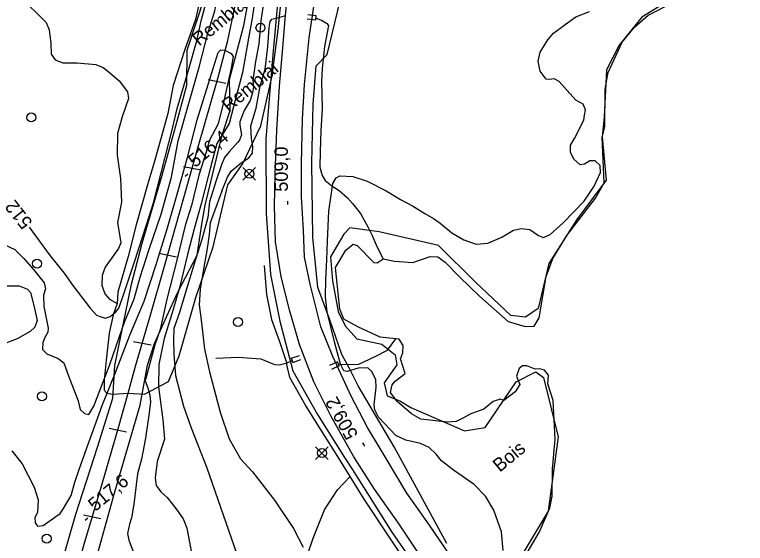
# Model space of a CAD drawing. Extents: x 347059 to 352153, y 6073752 to 6078601.
# Drawn here: x 347667.7 to 347911.6, y 6075672.7 to 6075849 of the extents above; entities that cross this region are included whole.
import ezdxf

# ---------------------------------------------------------------- set-up
doc = ezdxf.new("R2010")
doc.units = 0
for name, color, linetype in [('Level 1', 7, 'Continuous'), ('Level 2', 7, 'Continuous'), ('Level 21', 7, 'Continuous'), ('Level 23', 7, 'Continuous'), ('Level 26', 7, 'Continuous'), ('Level 27', 7, 'Continuous'), ('Level 3', 7, 'Continuous'), ('Level 36', 7, 'Continuous'), ('Level 4', 7, 'Continuous'), ('Level 44', 7, 'Continuous')]:
    doc.layers.add(name, color=color, linetype=linetype)

msp = doc.modelspace()

# ---------------------------------------------------------------- linework, layer by layer
at = {"layer": 'Level 1'}
for points in [[(347736.8, 6075790.13), (347738.71, 6075794.77), (347739.93, 6075796.85), (347743.33, 6075799.53), (347745.83, 6075801.19), (347747.08, 6075802.76), (347747.22, 6075805.01), (347746.74, 6075807.68), (347746.56, 6075811.94), (347748.28, 6075817.77), (347749.65, 6075825.17), (347751.28, 6075830.79), (347752.14, 6075838.3), (347752.68, 6075844.75), (347752.94, 6075846.7), (347753.57, 6075847.45), (347756.15, 6075848.16), (347757.77, 6075848.59), (347758.09, 6075848.68)], [(347736.8, 6075790.13), (347732.94, 6075779.6), (347732.57, 6075775.69), (347731.91, 6075771), (347730.67, 6075764.11), (347729.66, 6075757.41), (347729.25, 6075752.26), (347730.07, 6075746.26), (347731.06, 6075737.47), (347732.68, 6075729.87), (347736.31, 6075716.45), (347739.27, 6075707.54), (347743.1, 6075700.82), (347747.08, 6075696.5), (347754.47, 6075687.1), (347760.75, 6075677.59), (347763.97, 6075671.44)]]:
    msp.add_lwpolyline(points, dxfattribs=at)
at = {"layer": 'Level 2'}
for points in [[(347697.25, 6075726.58), (347699.41, 6075732.35), (347702.6, 6075741.37), (347704.39, 6075746.44), (347707.54, 6075754.23), (347709.61, 6075761.39), (347712.54, 6075770.73), (347716.57, 6075782.44), (347720.08, 6075794.78), (347722.26, 6075806.96), (347725.88, 6075819.8), (347729.26, 6075831.5), (347732.26, 6075843.16), (347734.54, 6075850.23), (347735.88, 6075856.66), (347737.06, 6075866.01), (347738.03, 6075874.65), (347738.37, 6075887.43), (347737.56, 6075902.72), (347736.85, 6075911.29), (347735.12, 6075923.82), (347733.36, 6075935.26), (347732.05, 6075945.2)], [(347672.56, 6075778.15), (347679.48, 6075768.51), (347684.2, 6075762.82), (347687.15, 6075758.61), (347692.94, 6075751.14), (347695.05, 6075748.76), (347696.25, 6075748.28), (347697.92, 6075747.77), (347699.54, 6075748.34), (347701.51, 6075749.85), (347702.43, 6075751.13), (347703.85, 6075755.22), (347707.7, 6075766.53), (347711.64, 6075778.85), (347714.03, 6075786.29), (347720.52, 6075811.5), (347721.91, 6075817.71), (347725.76, 6075830.48), (347728.44, 6075840.29), (347730.07, 6075847.36), (347731.87, 6075854.04), (347733.44, 6075862.14), (347734.71, 6075871.57), (347734.92, 6075876.26)], [(347748.68, 6075859.26), (347746.93, 6075847.85), (347745.79, 6075841.18), (347743.74, 6075829.65), (347742.05, 6075823.33), (347740.01, 6075815.65), (347739.28, 6075812.66), (347737.39, 6075809.63), (347735.22, 6075805.97), (347733.42, 6075799.3), (347729.96, 6075785.93), (347727.64, 6075777.62), (347725.43, 6075769.02), (347722.81, 6075758.34), (347720.62, 6075750.68), (347717.59, 6075740.98), (347715.81, 6075732.34)], [(347751.19, 6075855.91), (347749.82, 6075846.92), (347749.18, 6075839.32), (347748.1, 6075833.37), (347747.14, 6075827.12), (347747.45, 6075824.97), (347747.03, 6075822.9), (347746.35, 6075820.33), (347744.28, 6075817.02), (347742.89, 6075813.21), (347742.86, 6075812.12), (347743.36, 6075808.94), (347742.75, 6075807.1), (347742.02, 6075806.37), (347739.24, 6075803.27), (347737.75, 6075801.37), (347736.71, 6075798.91), (347734.87, 6075793.39), (347732.68, 6075786.52), (347732.12, 6075781.39), (347730.18, 6075774.06), (347728.01, 6075767.34), (347724.59, 6075755.98), (347722.75, 6075749.66), (347720.86, 6075744.37), (347720.72, 6075740.66)], [(347856.47, 6075798.91), (347854.37, 6075800.79), (347853.2, 6075803.17), (347853.27, 6075805.5), (347854.58, 6075807.65), (347857.66, 6075813.81), (347857.89, 6075815.48), (347858.28, 6075817.27), (347857.43, 6075819.11), (347854.98, 6075820.44), (347852.13, 6075823.7), (347849.4, 6075826.67), (347847.72, 6075827.55), (347846.23, 6075827.4), (347845.13, 6075827.43), (347843.12, 6075830.17), (347842.4, 6075833.46), (347843.12, 6075836.47), (347845.64, 6075840.56), (347847.55, 6075842.8), (347851.43, 6075845.74), (347854.97, 6075848.27), (347859.55, 6075850.05)], [(347674.46, 6075681.3), (347674.5, 6075679.47), (347675.35, 6075678.45), (347677.19, 6075678.64), (347681.4, 6075681.59), (347682.86, 6075682.65), (347683.98, 6075684.25), (347686.59, 6075688.66), (347687.73, 6075693.06), (347689.23, 6075697.35), (347691.81, 6075704.53), (347693.48, 6075709.1), (347696.87, 6075718.67), (347701.33, 6075729.66), (347706.16, 6075742.15), (347710.95, 6075753.41), (347714.95, 6075765.62), (347718.66, 6075777.85), (347722.14, 6075789.88), (347725.41, 6075801.36), (347728.57, 6075813.93), (347732.78, 6075827.5), (347735.58, 6075836.32), (347736.55, 6075837.25), (347737.85, 6075837.13), (347740, 6075835.99), (347740.64, 6075835.06), (347739.98, 6075831.19), (347737.56, 6075820.29), (347735.66, 6075812.62), (347732.64, 6075806.94), (347731.63, 6075803.18), (347729.14, 6075795.41), (347726.73, 6075785.31), (347724.64, 6075778.67), (347721.9, 6075767.51), (347718.45, 6075754.16), (347716.24, 6075743.97), (347714.51, 6075738.83), (347712.32, 6075731.03), (347711.26, 6075726.84), (347712.13, 6075724.51), (347712.84, 6075722.04)], [(347830.74, 6075670.27), (347830.16, 6075676.49), (347827.61, 6075683.76), (347824.89, 6075688.35), (347821.07, 6075692.3), (347814.17, 6075697.05), (347810.13, 6075700.14), (347808.36, 6075702.43), (347806, 6075704.63), (347803.12, 6075706), (347798.3, 6075707.12), (347794.92, 6075708.61), (347789.18, 6075714.71), (347787.95, 6075717.17), (347787.66, 6075718.81), (347788.37, 6075724.75), (347788.24, 6075727.18), (347786.96, 6075730.01), (347785.61, 6075731.16), (347782.3, 6075731.1), (347778.67, 6075729.98), (347777.52, 6075730.23), (347776.48, 6075732.46), (347774.39, 6075739.83), (347771.97, 6075749.86), (347771.42, 6075754.89), (347771.6, 6075760.66), (347771.93, 6075767.22), (347772.15, 6075773.42), (347772.59, 6075783.41), (347773.32, 6075788.83), (347773.9, 6075792.65), (347775.04, 6075794.53), (347776.28, 6075795.29), (347780.51, 6075795.04), (347785.35, 6075793.42), (347791.73, 6075790.27), (347796.45, 6075787.34), (347800.5, 6075785.2), (347804.6, 6075782.7), (347807.45, 6075781.04), (347809.72, 6075779.44), (347813.6, 6075776.22), (347817.65, 6075773.94), (347821.7, 6075772.47), (347825.62, 6075772.76), (347830.29, 6075774.74), (347834.19, 6075777.16), (347836.82, 6075777.73), (347839.65, 6075777.39), (347842.55, 6075775.36), (347844.18, 6075774.7), (347846.47, 6075775.66), (347850.74, 6075779.58), (347857.75, 6075786.84), (347861.16, 6075791.8), (347863.21, 6075796.3), (347863.07, 6075798.73), (347861.45, 6075800.2), (347859.68, 6075800.22), (347857.89, 6075799.14), (347856.47, 6075798.91)], [(347660.52, 6075773.98), (347667.7, 6075770.62), (347670.7, 6075767.65), (347673.99, 6075763.99), (347677.57, 6075759.51), (347677.97, 6075757.58), (347677.33, 6075755.45), (347677.41, 6075751.66), (347678.84, 6075744.47), (347678.78, 6075743.09), (347677.81, 6075741.36), (347677.13, 6075739.6), (347676.99, 6075737.36), (347678.38, 6075735.85), (347682.17, 6075734.33), (347684.15, 6075732.9), (347685.63, 6075728.54), (347687.85, 6075722.8), (347688.84, 6075720.16), (347689.59, 6075717.32), (347690.99, 6075715.95), (347692.43, 6075715.64), (347694.14, 6075718.42), (347697.25, 6075726.58)], [(347663.55, 6075758.57), (347669.15, 6075758.55), (347671.95, 6075757.42), (347673.01, 6075756.3), (347674.06, 6075751.99), (347675.18, 6075746.94), (347674.46, 6075744.76), (347672.87, 6075743.31), (347668.49, 6075740.88), (347664.78, 6075739.42)], [(347720.72, 6075740.66), (347720.77, 6075735.77), (347721.33, 6075728.64), (347724.08, 6075718.39), (347726.55, 6075711.23), (347731.78, 6075697.82), (347741.84, 6075669.06)], [(347715.81, 6075732.34), (347715.69, 6075724.92), (347717.12, 6075713.86), (347717.75, 6075707.46), (347715.29, 6075699.97), (347714.62, 6075694.5), (347714.97, 6075691.99), (347716.51, 6075689.8), (347718.6, 6075687.93), (347721.46, 6075684.31), (347723.97, 6075680.79), (347725.15, 6075677.77), (347726.69, 6075669.46)], [(347712.84, 6075722.04), (347712.99, 6075719.77), (347712.5, 6075715.38), (347711.34, 6075707.78), (347710.01, 6075700.7), (347708.68, 6075695.88), (347707.5, 6075685.74), (347706.7, 6075681.23), (347706.07, 6075679.11), (347705.4, 6075675.9), (347705.77, 6075673.68), (347708.11, 6075667.64)], [(347666.74, 6075703.47), (347670.19, 6075699.15), (347674.18, 6075691.43), (347675.53, 6075687.23), (347675.34, 6075682.96), (347674.46, 6075681.3)]]:
    msp.add_lwpolyline(points, dxfattribs=at)
at = {"layer": 'Level 21'}
for points in [[(347808.18, 6075660.99), (347795.78, 6075679.43), (347787.78, 6075690.7), (347780.88, 6075701.57), (347773.18, 6075715.24), (347767.55, 6075726.58), (347762.81, 6075739), (347759.48, 6075750.05), (347756.59, 6075761.55), (347754.74, 6075773.18), (347754.47, 6075785.26), (347754.65, 6075795.75), (347755.19, 6075810.42), (347756.14, 6075825.13), (347757.15, 6075837.91), (347758.1, 6075848.82), (347759.39, 6075862.06), (347761.25, 6075874.73), (347762.22, 6075881.1), (347763.26, 6075892.69), (347764.23, 6075902.77), (347765.09, 6075916.77), (347765.92, 6075926.65), (347766.26, 6075938.68)], [(347814.71, 6075666.12), (347806.11, 6075678.71), (347798.62, 6075689.38), (347791.05, 6075702.1), (347785.46, 6075711.27), (347780, 6075721.71), (347773.85, 6075734.97), (347769.83, 6075744.89), (347766.32, 6075759.06), (347764.44, 6075768.16), (347764.1, 6075777.13), (347763.38, 6075788.23), (347763.44, 6075799.22), (347763.72, 6075814.19), (347764.47, 6075825.69), (347765.97, 6075841.26), (347768.41, 6075857.77)]]:
    msp.add_lwpolyline(points, dxfattribs=at)
at = {"layer": 'Level 23'}
for p, q in [((347732.28, 6075827.33), (347738.12, 6075826.2)), ((347723.99, 6075798.38), (347729.83, 6075797.25)), ((347715.85, 6075769.4), (347721.68, 6075768.27)), ((347707.38, 6075740.01), (347713.21, 6075738.88)), ((347699.23, 6075711.03), (347705.07, 6075709.9)), ((347690.66, 6075682.14), (347696.5, 6075681))]:
    msp.add_line(p, q, dxfattribs=at)
msp.add_lwpolyline([(347686.09, 6075655.26), (347691.07, 6075673.19), (347696.88, 6075692.53), (347702.4, 6075711.31), (347705.58, 6075722.8), (347708.05, 6075731.71), (347712.89, 6075748.39), (347717.73, 6075765.16), (347724.03, 6075787.62), (347728.91, 6075804.88), (347735.48, 6075827.73), (347738.83, 6075840.43), (347741.14, 6075851.55), (347743.04, 6075863.75), (347744.18, 6075877.72), (347744.72, 6075888.53), (347744.38, 6075901.15), (347743.54, 6075913.65), (347742.38, 6075922.47), (347739.98, 6075935.38), (347737.11, 6075947.87)], dxfattribs=at)
at = {"layer": 'Level 26'}
for p, q in [((347768.17, 6075847.13), (347765.32, 6075847.5)), ((347768.35, 6075848.58), (347765.49, 6075848.93)), ((347768.17, 6075847.13), (347768.35, 6075848.58)), ((347760.03, 6075734.41), (347762.75, 6075735.35)), ((347760.03, 6075734.41), (347760.53, 6075733.03)), ((347760.53, 6075733.03), (347763.25, 6075734.01)), ((347775.47, 6075733.17), (347772.83, 6075732.02)), ((347776.05, 6075731.83), (347775.47, 6075733.17)), ((347776.05, 6075731.83), (347773.41, 6075730.7))]:
    msp.add_line(p, q, dxfattribs=at)
at = {"layer": 'Level 27'}
for points in [[(347705.58, 6075722.8), (347711.07, 6075722.38), (347719.02, 6075726.65), (347722.6, 6075735.18), (347728.16, 6075754.66), (347733.94, 6075771.61), (347738.85, 6075792.23), (347743.69, 6075799.12), (347749.81, 6075811.96), (347753.6, 6075828.57), (347755.62, 6075843.89), (347756.83, 6075856.08), (347757.94, 6075869.17), (347759.3, 6075883.31), (347760.83, 6075893.79), (347762.03, 6075907.4), (347763.35, 6075918.39), (347763.98, 6075930.53), (347761.8, 6075934.49), (347758.09, 6075940.4)], [(347730.36, 6075858.02), (347728, 6075847.35), (347724.47, 6075837.34), (347720.63, 6075825.4), (347718.85, 6075815.99), (347714.49, 6075800.42), (347712.21, 6075793), (347708.28, 6075778.86), (347705.52, 6075768.3), (347702.09, 6075756.4), (347701.9, 6075752.64), (347700.56, 6075748.91), (347699.19, 6075742.73), (347698.27, 6075733.75), (347697.6, 6075727.12), (347697.59, 6075723.78), (347698.49, 6075722.74), (347700.42, 6075722.43), (347705.58, 6075722.8)]]:
    msp.add_lwpolyline(points, dxfattribs=at)
at = {"layer": 'Level 3'}
for p, q in [((347724.55, 6075795.09), (347725.47, 6075795.86)), ((347758.84, 6075785.63), (347758.84, 6075786.83)), ((347784.53, 6075705.1), (347783.94, 6075706.15)), ((347691.19, 6075680.37), (347692.11, 6075681.14))]:
    msp.add_line(p, q, dxfattribs=at)
at = {"layer": 'Level 36'}
for p, q in [((347748.11, 6075793.79), (347743.88, 6075798.02)), ((347743.88, 6075793.79), (347748.11, 6075798.02)), ((347772.38, 6075700.66), (347768.15, 6075704.89)), ((347768.15, 6075700.66), (347772.38, 6075704.89))]:
    msp.add_line(p, q, dxfattribs=at)
for centre in [(347749.74, 6075844.61), (347673.21, 6075814.71), (347746, 6075795.91), (347675.18, 6075765.95), (347742.23, 6075746.47), (347676.78, 6075721.69), (347770.27, 6075702.78), (347678.41, 6075674.25)]:
    msp.add_circle(centre, 1.5, dxfattribs=at)
at = {"layer": 'Level 4'}
for points in [[(347842.76, 6075747.93), (347845.1, 6075761.66), (347847.27, 6075767.63), (347852.03, 6075775.36), (347861.55, 6075787.8), (347864.47, 6075792.9), (347863.82, 6075808.16), (347864.73, 6075811.53), (347864.79, 6075824.2), (347865.78, 6075829.76), (347870.47, 6075839.87), (347874.6, 6075844.79), (347879.15, 6075848.85), (347887.31, 6075852.97), (347896.18, 6075855.72), (347900.71, 6075856.27), (347908.56, 6075858.45), (347912.95, 6075860.4)], [(347669.46, 6075855.13), (347678.18, 6075846.38), (347679.22, 6075843.93), (347679.81, 6075839.36), (347679.91, 6075835.8), (347681.15, 6075833.91), (347683.77, 6075832.97), (347688.58, 6075832.93), (347694.82, 6075832.37), (347697.28, 6075831.36), (347699.39, 6075829.69), (347702.53, 6075826.92), (347705.35, 6075823.28), (347705.71, 6075821), (347703.61, 6075814.88), (347702.01, 6075809.41), (347701.87, 6075802.16), (347703.03, 6075794.35), (347703.37, 6075786.45), (347702, 6075779.66), (347703.08, 6075772.92), (347702.36, 6075771.02), (347697.89, 6075764.75), (347696.86, 6075761.97), (347696.74, 6075758.83), (347697.75, 6075755.9), (347699.36, 6075754.1), (347701.9, 6075752.64)], [(347768.29, 6075847.86), (347770.32, 6075847.09), (347771.8, 6075846.16), (347772.43, 6075845.33), (347771.16, 6075838.33), (347770.32, 6075831), (347770.08, 6075826.69), (347770.38, 6075817.68), (347769.85, 6075810.24), (347769.7, 6075803.35), (347769.55, 6075798.13), (347770.28, 6075795.33), (347771.38, 6075793.7), (347773.57, 6075791.93), (347776.03, 6075790.39), (347778.74, 6075787.86), (347780.48, 6075786.01), (347783.09, 6075782.7), (347785.61, 6075778.25), (347787.03, 6075775.36), (347788.74, 6075771.42), (347790.66, 6075767.59)], [(347844.53, 6075730.43), (347842.97, 6075730.83), (347841.41, 6075730.79), (347838.69, 6075731.87), (347837.18, 6075731.87), (347836.09, 6075730.93), (347835.16, 6075728.38), (347836.34, 6075725.67), (347834.73, 6075723.22), (347830.96, 6075720.36), (347829.76, 6075720.78), (347827.45, 6075719.93), (347824.32, 6075717.47), (347819.99, 6075715.88), (347817.26, 6075714.37), (347815.09, 6075713.27), (347812.13, 6075713.08), (347803.21, 6075714.09), (347800.16, 6075715.88), (347795.39, 6075719.93), (347793.17, 6075722.96), (347793.74, 6075725.58), (347794.69, 6075726.78), (347797.99, 6075729.31), (347796.48, 6075734.25), (347797.2, 6075736.24), (347797.39, 6075738.68), (347796.07, 6075740.75), (347794.96, 6075740.87), (347789.67, 6075741.48), (347782.23, 6075744.83), (347777.6, 6075747.4), (347776.22, 6075750.78), (347774.74, 6075764.72), (347778.2, 6075770.43), (347780.73, 6075772.44), (347782, 6075772.02), (347787.62, 6075766.35), (347788.68, 6075766.19), (347790.66, 6075767.59), (347794.44, 6075766.73), (347800.54, 6075766.34), (347806.42, 6075768.35), (347808.94, 6075768.23), (347811.42, 6075766.41), (347816.21, 6075761.54), (347822.99, 6075755.05), (347826.69, 6075751.62), (347832.44, 6075746.68), (347838.04, 6075744.94), (347841.07, 6075745.12), (347842.76, 6075747.93)], [(347751.01, 6075765.33), (347751.79, 6075755.66), (347753.45, 6075747.35), (347756.12, 6075739.99), (347758.49, 6075732.63)], [(347775.78, 6075732.53), (347776.73, 6075732.29), (347782.59, 6075732.46), (347787.97, 6075735.03), (347792.18, 6075737.13), (347794.96, 6075740.87)], [(347734.8, 6075734.44), (347742.3, 6075734.73), (347749.86, 6075734.23), (347754.42, 6075732.37), (347755.88, 6075732.17), (347758.46, 6075732.79), (347760.26, 6075733.69)], [(347856.33, 6075582.3), (347845.85, 6075598.5), (347835.47, 6075613.42), (347822.26, 6075632.53), (347809.92, 6075650.18), (347800.64, 6075662.94), (347794, 6075672.81), (347784.4, 6075687.36), (347779.72, 6075694.91), (347775.88, 6075701.1), (347769.97, 6075710.47), (347764.72, 6075718.8), (347759.57, 6075727.99), (347758.46, 6075732.79)], [(347838.38, 6075668.99), (347842.91, 6075676.54), (347846.33, 6075684.5), (347847.12, 6075688.45), (347847.2, 6075697.57), (347848.06, 6075707.37), (347847.48, 6075720.26), (347845.62, 6075725.88), (347845.88, 6075728.77), (347844.53, 6075730.43)], [(347738.83, 6075615.39), (347741.15, 6075619.65), (347744.74, 6075625.7), (347746.18, 6075628.07), (347747.81, 6075636.67), (347749.37, 6075647.49), (347751.26, 6075651.47), (347754.51, 6075655.63), (347760.77, 6075661.24), (347765.36, 6075668.52), (347767.31, 6075674.38), (347771.14, 6075683.89), (347775.48, 6075690.51), (347779.72, 6075694.91)]]:
    msp.add_lwpolyline(points, dxfattribs=at)
at = {"layer": 'Level 44'}
for points in [[(347762.75, 6075955.72), (347762.02, 6075922.97), (347759.76, 6075894.99), (347756.61, 6075866.04), (347753.86, 6075835.73), (347751.57, 6075807.5), (347751.64, 6075782.63), (347753.12, 6075762.33), (347756.19, 6075746.73), (347760.49, 6075730.22), (347768.78, 6075715.6), (347777.74, 6075701.27), (347780.35, 6075697.37)], [(347693.84, 6075663.83), (347701.08, 6075689.87), (347709.6, 6075718.75), (347712, 6075732.12), (347714.41, 6075739.33), (347718.51, 6075748.44), (347722.2, 6075756.44), (347728.58, 6075768.73), (347730.24, 6075779.84), (347731.32, 6075785.46), (347737.11, 6075809.21), (347739.65, 6075816.99), (347739.38, 6075827.33), (347744.16, 6075845.33), (347747.01, 6075860.47), (347747.57, 6075884.98), (347747.14, 6075913.62), (347743.48, 6075934.95), (347743.47, 6075945.52)], [(347711.15, 6075938.76), (347724.34, 6075922.59), (347728.72, 6075929.98), (347730.13, 6075935.73), (347733.98, 6075936.01), (347735.72, 6075924.65), (347736.46, 6075908.65), (347737.58, 6075896.61), (347735.91, 6075881.11), (347733.63, 6075871.43), (347732.22, 6075865.68), (347731, 6075855.09), (347725.15, 6075837.04), (347725, 6075825.39), (347721.92, 6075813.82), (347716.78, 6075795.33), (347710.09, 6075772.62), (347706.42, 6075758.57), (347700.98, 6075731.95)], [(347916.19, 6075864.59), (347906.92, 6075860.73), (347886.83, 6075854.27), (347877.06, 6075848.16), (347869.5, 6075838.77), (347865.29, 6075830.6), (347864.51, 6075814.89)], [(347811.9, 6075672.62), (347794.35, 6075704.83), (347782.39, 6075725.15), (347779.42, 6075730.99), (347776.91, 6075735.68), (347772.84, 6075747.24), (347768.88, 6075757.96), (347767.25, 6075774.77), (347766.83, 6075799.56), (347767.36, 6075819.1), (347768.36, 6075831.95), (347771.99, 6075835.67), (347776.29, 6075853.63)], [(347864.51, 6075814.89), (347863.84, 6075808.24), (347865.12, 6075793.84), (347855.31, 6075780.7), (347845.95, 6075765.97), (347842.44, 6075750.95), (347838.22, 6075748.08), (347833.29, 6075748.71), (347821.54, 6075759.74), (347809.16, 6075772.06), (347789.32, 6075776.6), (347779.54, 6075777.93), (347777.58, 6075775.79), (347773.09, 6075768.28), (347773.78, 6075760.22), (347775.62, 6075749.94), (347777.96, 6075745.26), (347781.89, 6075740.86), (347790.25, 6075739.07), (347794.65, 6075735.55), (347795.21, 6075732.23), (347790.99, 6075726.17), (347792.06, 6075721.92), (347796.26, 6075720.21), (347799.97, 6075717.99), (347817.84, 6075710.24), (347824.79, 6075711.34), (347835.09, 6075726.58), (347841.7, 6075729.83), (347844.18, 6075728.01), (347849.05, 6075708.18), (347845.71, 6075683.42), (347836.37, 6075667.79)], [(347700.98, 6075731.95), (347700.39, 6075721.02), (347695.17, 6075704.61), (347688.04, 6075682.24), (347683.32, 6075666.02), (347679.89, 6075647.95), (347673.42, 6075635.35), (347662.7, 6075630.97), (347654.9, 6075632.86), (347651.1, 6075638.34), (347645.07, 6075652.24), (347641.1, 6075658.43), (347639.25, 6075668.58)], [(347780.35, 6075697.37), (347793.53, 6075676.35), (347822.31, 6075635.04)]]:
    msp.add_lwpolyline(points, dxfattribs=at)

# ---------------------------------------------------------------- texts
at = {"layer": 'Level 2'}
msp.add_text('512', height=4.5, rotation=128.2892, dxfattribs=at).set_placement((347673.88, 6075779.74))
at = {"layer": 'Level 27'}
for p in [(347729.26, 6075838.36), (347739.14, 6075816.28)]:
    msp.add_text('Remblai', height=4.5, rotation=39.568, dxfattribs=at).set_placement(p)
at = {"layer": 'Level 3'}
for s, rotation, p in [('516,4', 39.62, (347727.91, 6075797.8)), ('509,0', 90.0415, (347758.88, 6075789.95)), ('509,2', 119.2075, (347782.46, 6075708.9)), ('517,6', 39.62, (347694.55, 6075683.08))]:
    msp.add_text(s, height=4.5, rotation=rotation, dxfattribs=at).set_placement(p)
at = {"layer": 'Level 44'}
msp.add_text('Bois', height=4.5, rotation=39.568, dxfattribs=at).set_placement((347829.61, 6075696.21))

doc.saveas('drawing.dxf')
